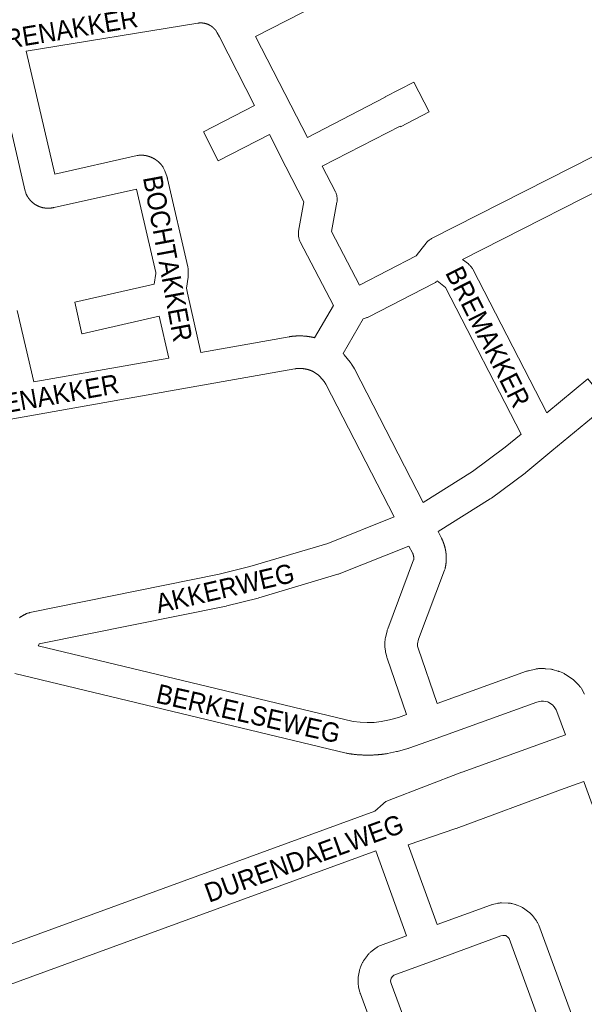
# Model space of a CAD drawing. Header units: metres. Extents: x 123819 to 142731, y 393440 to 405763.
# Tile 314 of 346: x 138245 to 138471, y 400057 to 400451. Entities that reach past the tile are written whole.
import ezdxf
from ezdxf.enums import TextEntityAlignment as Align

# ---------------------------------------------------------------- set-up
doc = ezdxf.new("R2010")
doc.units = ezdxf.units.M
doc.header["$MEASUREMENT"] = 0
for name, color, linetype, lineweight in [('gs-anno-wegen algemeen tekst', 7, 'Continuous', 0), ('gs-knt-aanvullende hoofdweg', 7, 'Continuous', 0), ('gs-knt-wegen algemeen', 7, 'Continuous', 0)]:
    doc.layers.add(name, color=color, linetype=linetype, lineweight=lineweight)
doc.styles.add('Style-Arial', font='arial.ttf')

msp = doc.modelspace()

# ---------------------------------------------------------------- linework, layer by layer
at = {"layer": 'gs-knt-aanvullende hoofdweg', "color": 7, "linetype": 'Continuous', "flags": 128}
for points in [[(138231.31, 400077.69), (138387.09, 400134.51), (138390.4, 400137.49), (138390.66, 400137.72), (138390.93, 400137.93), (138391.22, 400138.13), (138391.51, 400138.32), (138391.81, 400138.49), (138392.12, 400138.65), (138392.43, 400138.8), (138392.75, 400138.93), (138421.95, 400150.04), (138422.06, 400150.08), (138461.54, 400164.39), (138463.36, 400165.06)], [(138470.68, 400146.38), (138468.43, 400145.56), (138461.44, 400142.98), (138419.61, 400127.58), (138419.45, 400127.52), (138400.47, 400121)], [(138387.47, 400118.66), (138236.53, 400063.6)]]:
    msp.add_lwpolyline(points, dxfattribs=at)
at = {"layer": 'gs-knt-wegen algemeen', "color": 7, "linetype": 'Continuous', "flags": 128}
for points in [[(138370.33, 400460.48), (138339.36, 400444.51), (138353.5, 400416.95), (138360.09, 400404.1), (138391.24, 400420.13), (138391.16, 400420.28, -0.36904), (138391.16, 400420.3), (138402.72, 400426.24, -0.369045), (138402.73, 400426.24), (138408.86, 400414.33, -0.369047), (138408.86, 400414.32), (138397.3, 400408.37, -0.369129), (138397.29, 400408.37), (138397.2, 400408.55), (138366.04, 400392.52), (138371.28, 400382.31), (138371.41, 400382.03), (138371.53, 400381.75), (138371.64, 400381.47), (138371.73, 400381.18), (138371.81, 400380.89), (138371.87, 400380.59), (138371.92, 400380.29), (138371.96, 400379.99), (138371.99, 400379.69), (138372, 400379.39), (138371.99, 400379.09), (138371.97, 400378.78), (138371.94, 400378.48), (138371.89, 400378.18), (138369.78, 400366.4), (138380.9, 400345.01)], [(138304.61, 400315.8), (138300.79, 400332.54), (138269.86, 400325.44, -0.3689), (138269.85, 400325.45), (138266.94, 400338.12, -0.3689), (138266.94, 400338.13), (138298.7, 400345.42), (138299.37, 400349.63), (138299.36, 400349.97), (138291.68, 400383.42), (138258.66, 400376.05), (138258.56, 400376.02), (138258.46, 400376), (138258.35, 400375.97), (138258.25, 400375.95), (138258.15, 400375.93), (138258.05, 400375.91), (138257.94, 400375.89), (138257.84, 400375.87), (138257.74, 400375.86), (138257.63, 400375.84), (138257.53, 400375.82), (138257.43, 400375.81), (138257.32, 400375.8), (138257.22, 400375.79), (138257.11, 400375.78), (138257.01, 400375.77), (138256.9, 400375.76), (138256.8, 400375.76), (138256.69, 400375.75), (138256.59, 400375.75), (138256.49, 400375.74), (138256.38, 400375.74), (138256.28, 400375.74), (138256.17, 400375.74), (138256.07, 400375.74), (138255.96, 400375.75), (138255.86, 400375.75), (138255.75, 400375.75), (138255.65, 400375.76), (138255.54, 400375.77), (138255.44, 400375.78), (138255.34, 400375.79), (138255.23, 400375.8), (138255.13, 400375.81), (138255.02, 400375.82), (138254.92, 400375.84), (138254.82, 400375.85), (138254.71, 400375.87), (138254.61, 400375.89), (138254.51, 400375.9), (138254.4, 400375.92), (138254.3, 400375.95), (138254.2, 400375.97), (138254.1, 400375.99), (138253.99, 400376.02), (138253.89, 400376.04), (138253.79, 400376.07), (138253.69, 400376.09), (138253.59, 400376.12), (138253.49, 400376.15), (138253.39, 400376.18), (138253.29, 400376.22), (138253.19, 400376.25), (138253.09, 400376.28), (138252.99, 400376.32), (138252.89, 400376.36), (138252.8, 400376.39), (138252.7, 400376.43), (138252.6, 400376.47), (138252.51, 400376.51), (138252.41, 400376.55), (138252.31, 400376.6), (138252.22, 400376.64), (138252.12, 400376.69), (138252.03, 400376.73), (138251.94, 400376.78), (138251.84, 400376.83), (138251.75, 400376.88), (138251.66, 400376.93), (138251.57, 400376.98), (138251.48, 400377.03), (138251.39, 400377.08), (138251.3, 400377.14), (138251.21, 400377.19), (138251.12, 400377.25), (138251.03, 400377.3), (138250.94, 400377.36), (138250.86, 400377.42), (138250.77, 400377.48), (138250.69, 400377.54), (138250.6, 400377.6), (138250.52, 400377.67), (138250.43, 400377.73), (138250.35, 400377.79), (138250.27, 400377.86), (138250.19, 400377.92), (138250.11, 400377.99), (138250.03, 400378.06), (138249.95, 400378.13), (138249.87, 400378.2), (138249.79, 400378.27), (138249.72, 400378.34), (138249.64, 400378.41), (138249.57, 400378.49), (138249.49, 400378.56), (138249.42, 400378.63), (138249.35, 400378.71), (138249.27, 400378.79), (138249.2, 400378.86), (138249.13, 400378.94), (138249.06, 400379.02), (138249, 400379.1), (138248.93, 400379.18), (138248.86, 400379.26), (138248.8, 400379.34), (138248.73, 400379.42), (138248.67, 400379.51), (138248.6, 400379.59), (138248.54, 400379.67), (138248.48, 400379.76), (138248.42, 400379.85), (138248.36, 400379.93), (138248.3, 400380.02), (138248.25, 400380.11), (138248.19, 400380.2), (138248.13, 400380.28), (138248.08, 400380.37), (138248.03, 400380.46), (138247.97, 400380.55), (138247.92, 400380.64), (138247.87, 400380.74), (138247.82, 400380.83), (138247.77, 400380.92), (138247.73, 400381.02), (138247.68, 400381.11), (138247.63, 400381.2), (138247.59, 400381.3), (138247.55, 400381.39), (138247.43, 400381.68), (138247.32, 400381.97), (138247.23, 400382.27), (138247.15, 400382.57), (138234.6, 400436.48)], [(138324.42, 400394.69, -0.369016), (138324.41, 400394.69), (138318.46, 400406.26, -0.369014), (138318.47, 400406.27), (138338.95, 400416.79)], [(138455.91, 400293.84), (138472.35, 400307.43, -0.362111), (138472.37, 400307.43), (138480.65, 400297.4, -0.362111), (138480.65, 400297.39), (138457.97, 400278.66), (138457.97, 400278.65), (138447.45, 400269.99), (138447.2, 400269.8), (138433.74, 400259.75), (138433.52, 400259.59), (138433.28, 400259.44), (138433.28, 400259.44), (138433.28, 400259.43), (138412.35, 400246.44)]]:
    msp.add_lwpolyline(points, format="xyb", dxfattribs=at)
for points in [[(138338.95, 400416.79), (138324.83, 400444.3), (138324, 400445.86), (138323.23, 400447.09), (138323.19, 400447.14), (138323.15, 400447.19), (138323.11, 400447.24), (138323.07, 400447.28), (138323.03, 400447.33), (138322.99, 400447.38), (138322.95, 400447.42), (138322.91, 400447.47), (138322.87, 400447.51), (138322.82, 400447.56), (138322.78, 400447.6), (138322.74, 400447.65), (138322.69, 400447.69), (138322.65, 400447.74), (138322.61, 400447.78), (138322.56, 400447.82), (138322.52, 400447.86), (138322.47, 400447.91), (138322.43, 400447.95), (138322.38, 400447.99), (138322.33, 400448.03), (138322.29, 400448.07), (138322.24, 400448.11), (138322.19, 400448.15), (138322.14, 400448.19), (138322.1, 400448.23), (138322.05, 400448.27), (138322, 400448.31), (138321.95, 400448.34), (138321.9, 400448.38), (138321.85, 400448.42), (138321.8, 400448.46), (138321.75, 400448.49), (138321.7, 400448.53), (138321.65, 400448.56), (138321.6, 400448.6), (138321.55, 400448.63), (138321.5, 400448.67), (138321.45, 400448.7), (138321.39, 400448.73), (138321.34, 400448.77), (138321.29, 400448.8), (138321.24, 400448.83), (138321.18, 400448.86), (138321.13, 400448.89), (138321.08, 400448.92), (138321.02, 400448.96), (138320.97, 400448.98), (138320.91, 400449.01), (138320.86, 400449.04), (138320.8, 400449.07), (138320.75, 400449.1), (138320.69, 400449.13), (138320.64, 400449.15), (138320.58, 400449.18), (138320.53, 400449.21), (138320.47, 400449.23), (138320.41, 400449.26), (138320.36, 400449.28), (138320.3, 400449.31), (138320.24, 400449.33), (138320.19, 400449.35), (138320.13, 400449.38), (138320.07, 400449.4), (138320.01, 400449.42), (138319.95, 400449.44), (138319.9, 400449.46), (138319.84, 400449.48), (138319.78, 400449.5), (138319.72, 400449.52), (138319.66, 400449.54), (138319.6, 400449.56), (138319.54, 400449.58), (138319.48, 400449.6), (138319.42, 400449.61), (138319.37, 400449.63), (138319.31, 400449.65), (138319.25, 400449.66), (138319.19, 400449.68), (138319.13, 400449.69), (138319.07, 400449.71), (138319.01, 400449.72), (138318.95, 400449.73), (138318.88, 400449.74), (138318.82, 400449.76), (138318.76, 400449.77), (138318.7, 400449.78), (138318.64, 400449.79), (138318.58, 400449.8), (138318.52, 400449.81), (138318.46, 400449.82), (138318.4, 400449.83), (138318.34, 400449.84), (138318.27, 400449.84), (138318.21, 400449.85), (138318.15, 400449.86), (138318.09, 400449.86), (138318.03, 400449.87), (138317.97, 400449.87), (138317.91, 400449.88), (138317.84, 400449.88), (138317.78, 400449.89), (138317.72, 400449.89), (138317.66, 400449.89), (138317.6, 400449.89), (138317.53, 400449.89), (138317.47, 400449.9), (138317.41, 400449.9), (138317.35, 400449.9), (138317.29, 400449.9), (138317.23, 400449.89), (138317.16, 400449.89), (138317.1, 400449.89), (138317.04, 400449.89), (138316.98, 400449.88), (138316.92, 400449.88), (138316.86, 400449.88), (138316.79, 400449.87), (138316.73, 400449.87), (138316.67, 400449.86), (138316.61, 400449.86), (138316.55, 400449.85), (138316.49, 400449.84), (138316.42, 400449.83), (138316.36, 400449.83), (138316.3, 400449.82), (138316.24, 400449.81), (138316.18, 400449.8), (138247.47, 400438.6)], [(138247.47, 400438.6), (138258.92, 400389.44), (138292, 400396.83), (138292.28, 400396.88), (138292.56, 400396.93), (138292.84, 400396.96), (138293.13, 400396.98), (138293.42, 400396.98), (138293.5, 400396.98), (138293.58, 400396.98), (138293.67, 400396.98), (138293.75, 400396.98), (138293.83, 400396.97), (138293.92, 400396.97), (138294, 400396.97), (138294.08, 400396.96), (138294.17, 400396.96), (138294.25, 400396.95), (138294.33, 400396.94), (138294.41, 400396.94), (138294.5, 400396.93), (138294.58, 400396.92), (138294.66, 400396.91), (138294.75, 400396.9), (138294.83, 400396.89), (138294.91, 400396.88), (138294.99, 400396.86), (138295.08, 400396.85), (138295.16, 400396.84), (138295.24, 400396.82), (138295.32, 400396.81), (138295.4, 400396.8), (138295.49, 400396.78), (138295.57, 400396.76), (138295.65, 400396.75), (138295.73, 400396.73), (138295.81, 400396.71), (138295.89, 400396.69), (138295.97, 400396.67), (138296.05, 400396.65), (138296.14, 400396.63), (138296.22, 400396.61), (138296.3, 400396.58), (138296.38, 400396.56), (138296.46, 400396.54), (138296.54, 400396.51), (138296.62, 400396.49), (138296.69, 400396.46), (138296.77, 400396.44), (138296.85, 400396.41), (138296.93, 400396.38), (138297.01, 400396.36), (138297.09, 400396.33), (138297.17, 400396.3), (138297.24, 400396.27), (138297.32, 400396.24), (138297.4, 400396.21), (138297.48, 400396.18), (138297.55, 400396.14), (138297.63, 400396.11), (138297.71, 400396.08), (138297.78, 400396.04), (138297.86, 400396.01), (138297.93, 400395.97), (138298.01, 400395.94), (138298.08, 400395.9), (138298.16, 400395.86), (138298.23, 400395.83), (138298.31, 400395.79), (138298.38, 400395.75), (138298.45, 400395.71), (138298.53, 400395.67), (138298.6, 400395.63), (138298.67, 400395.59), (138298.75, 400395.55), (138298.82, 400395.51), (138298.89, 400395.46), (138298.96, 400395.42), (138299.03, 400395.38), (138299.1, 400395.33), (138299.17, 400395.29), (138299.24, 400395.24), (138299.31, 400395.2), (138299.38, 400395.15), (138299.45, 400395.1), (138299.52, 400395.05), (138299.59, 400395.01), (138299.65, 400394.96), (138299.72, 400394.91), (138299.79, 400394.86), (138299.85, 400394.81), (138299.92, 400394.76), (138299.98, 400394.71), (138300.05, 400394.65), (138300.12, 400394.6), (138300.18, 400394.55), (138300.24, 400394.5), (138300.31, 400394.44), (138300.37, 400394.39), (138300.43, 400394.33), (138300.5, 400394.28), (138300.56, 400394.22), (138300.62, 400394.16), (138300.68, 400394.11), (138300.74, 400394.05), (138300.8, 400393.99), (138300.86, 400393.93), (138300.92, 400393.88), (138300.98, 400393.82), (138301.04, 400393.76), (138301.09, 400393.7), (138301.15, 400393.64), (138301.21, 400393.58), (138301.26, 400393.51), (138301.32, 400393.45), (138301.37, 400393.39), (138301.43, 400393.33), (138301.48, 400393.26), (138301.54, 400393.2), (138301.59, 400393.14), (138301.64, 400393.07), (138301.7, 400393.01), (138301.75, 400392.94), (138301.8, 400392.88), (138301.85, 400392.81), (138301.9, 400392.74), (138301.95, 400392.68), (138302, 400392.61), (138302.05, 400392.54), (138302.1, 400392.47), (138302.14, 400392.41), (138302.19, 400392.34), (138302.24, 400392.27), (138302.28, 400392.2), (138302.33, 400392.13), (138302.37, 400392.06), (138302.53, 400391.8), (138302.67, 400391.54), (138302.8, 400391.27), (138302.92, 400390.99), (138303.03, 400390.71), (138303.91, 400388.18), (138303.98, 400387.96), (138304.04, 400387.73), (138304.1, 400387.5), (138312.19, 400352.25), (138312.24, 400352), (138312.29, 400351.75), (138312.32, 400351.49), (138312.34, 400351.23), (138312.35, 400350.97), (138312.4, 400349.38), (138312.4, 400349.08), (138312.39, 400348.78), (138312.36, 400348.48), (138312.32, 400348.19), (138311.63, 400343.79), (138312.05, 400341.74), (138317.45, 400318.07)], [(138613.52, 400382.68), (138606.04, 400426.2), (138536.57, 400407.41), (138516.28, 400401.44), (138511.33, 400399.8), (138507.5, 400398.36), (138503.95, 400396.74), (138494.06, 400391.79), (138422.16, 400355.27)], [(138344.89, 400405.21), (138324.42, 400394.69)], [(138362.98, 400323.94), (138370.49, 400336.81), (138357.2, 400362.36), (138357.06, 400362.63), (138356.94, 400362.92), (138356.83, 400363.2), (138356.74, 400363.49), (138356.66, 400363.79), (138356.59, 400364.08), (138356.54, 400364.39), (138356.5, 400364.69), (138356.48, 400364.99), (138356.47, 400365.3), (138356.47, 400365.6), (138356.49, 400365.91), (138356.52, 400366.21), (138356.57, 400366.52), (138358.69, 400378.32), (138351.49, 400392.36), (138344.89, 400405.21)], [(138380.9, 400345.01), (138403.56, 400356.69), (138405.96, 400359.74), (138407.58, 400361.79), (138407.78, 400362.03), (138407.99, 400362.27), (138408.21, 400362.49), (138408.44, 400362.7), (138408.69, 400362.9), (138408.94, 400363.08), (138409.2, 400363.26), (138409.47, 400363.42), (138409.74, 400363.57), (138484.15, 400401.36)], [(138422.16, 400355.27), (138424.49, 400353.44), (138424.73, 400353.24), (138424.96, 400353.03), (138425.18, 400352.81), (138425.39, 400352.58), (138425.58, 400352.35), (138425.77, 400352.1), (138425.94, 400351.84), (138426.1, 400351.58), (138426.25, 400351.31), (138455.91, 400293.84)], [(138412.08, 400346.64), (138412.06, 400346.63), (138411.82, 400346.43), (138411.58, 400346.25), (138411.32, 400346.08), (138411.06, 400345.91), (138410.78, 400345.77), (138384.64, 400332.29), (138384.4, 400332.17), (138384.15, 400332.06), (138383.89, 400331.96), (138383.63, 400331.87), (138382.46, 400331.5)], [(138445.63, 400285.36), (138415.33, 400344.08), (138412.08, 400346.64)], [(138243.96, 400334.76), (138250.54, 400306.23)], [(138382.46, 400331.5), (138374.35, 400317.61)], [(138317.45, 400318.07), (138352.83, 400324.33), (138352.94, 400324.35), (138353.1, 400324.37), (138353.25, 400324.4), (138353.41, 400324.42), (138353.56, 400324.44), (138353.72, 400324.46), (138353.88, 400324.48), (138354.04, 400324.5), (138354.19, 400324.52), (138354.35, 400324.53), (138354.51, 400324.55), (138354.66, 400324.56), (138354.82, 400324.58), (138354.98, 400324.59), (138355.14, 400324.6), (138355.3, 400324.61), (138355.45, 400324.62), (138355.61, 400324.63), (138355.77, 400324.64), (138355.93, 400324.65), (138356.08, 400324.65), (138356.24, 400324.66), (138356.4, 400324.66), (138356.56, 400324.66), (138356.72, 400324.67), (138356.88, 400324.67), (138357.03, 400324.67), (138357.19, 400324.67), (138357.35, 400324.66), (138357.51, 400324.66), (138357.67, 400324.66), (138357.82, 400324.65), (138357.98, 400324.65), (138358.14, 400324.64), (138358.3, 400324.63), (138358.46, 400324.62), (138358.61, 400324.61), (138358.77, 400324.6), (138358.93, 400324.59), (138359.09, 400324.58), (138359.24, 400324.56), (138359.4, 400324.55), (138359.56, 400324.53), (138359.72, 400324.51), (138359.87, 400324.5), (138360.03, 400324.48), (138360.19, 400324.46), (138360.34, 400324.44), (138360.5, 400324.42), (138360.66, 400324.39), (138360.81, 400324.37), (138360.97, 400324.35), (138361.12, 400324.32), (138361.28, 400324.29), (138361.44, 400324.27), (138361.59, 400324.24), (138361.75, 400324.21), (138361.9, 400324.18), (138362.06, 400324.15), (138362.21, 400324.11), (138362.37, 400324.08), (138362.52, 400324.05), (138362.67, 400324.01), (138362.83, 400323.98), (138362.98, 400323.94)], [(138374.35, 400317.61), (138374.44, 400317.52), (138374.62, 400317.33), (138374.78, 400317.13), (138377.18, 400314.2), (138377.34, 400314), (138377.49, 400313.79), (138377.64, 400313.58), (138377.77, 400313.36), (138378.73, 400311.72), (138378.81, 400311.57), (138378.89, 400311.42), (138406.37, 400258.05)], [(138250.54, 400306.23), (138304.61, 400315.8)], [(138394.74, 400252.2), (138367.39, 400305.31), (138366.78, 400306.35), (138365.04, 400308.48), (138364.34, 400309.1), (138362.52, 400310.32), (138362.41, 400310.38), (138362.3, 400310.43), (138362.19, 400310.48), (138362.08, 400310.53), (138361.97, 400310.58), (138361.86, 400310.63), (138361.75, 400310.68), (138361.64, 400310.72), (138361.53, 400310.77), (138361.42, 400310.81), (138361.31, 400310.85), (138361.19, 400310.89), (138361.08, 400310.94), (138360.97, 400310.98), (138360.85, 400311.01), (138360.74, 400311.05), (138360.62, 400311.09), (138360.51, 400311.12), (138360.39, 400311.16), (138360.28, 400311.19), (138360.16, 400311.22), (138360.05, 400311.25), (138359.93, 400311.28), (138359.81, 400311.31), (138359.7, 400311.34), (138359.58, 400311.36), (138359.46, 400311.39), (138359.34, 400311.41), (138359.22, 400311.43), (138359.11, 400311.46), (138358.99, 400311.48), (138358.87, 400311.5), (138358.75, 400311.51), (138358.63, 400311.53), (138358.51, 400311.55), (138358.39, 400311.56), (138358.27, 400311.57), (138358.15, 400311.59), (138358.03, 400311.6), (138357.91, 400311.61), (138357.79, 400311.62), (138357.67, 400311.62), (138357.55, 400311.63), (138357.43, 400311.64), (138357.31, 400311.64), (138357.19, 400311.64), (138357.07, 400311.65), (138356.95, 400311.65), (138356.83, 400311.65), (138356.71, 400311.64), (138356.59, 400311.64), (138356.47, 400311.64), (138356.35, 400311.63), (138356.23, 400311.63), (138356.11, 400311.62), (138355.99, 400311.61), (138355.87, 400311.6), (138355.75, 400311.59), (138355.63, 400311.58), (138355.51, 400311.56), (138355.39, 400311.55), (138355.27, 400311.53), (138355.16, 400311.52), (138355.04, 400311.5), (138313.61, 400304.17), (138246.72, 400292.33), (138206.91, 400285.28)], [(138406.37, 400258.05), (138426.18, 400270.35), (138439.29, 400280.14), (138445.63, 400285.36)], [(138244.84, 400211.87), (138244.95, 400211.95), (138245.06, 400212.03), (138245.17, 400212.11), (138245.29, 400212.19), (138245.4, 400212.27), (138245.51, 400212.35), (138245.63, 400212.42), (138245.74, 400212.5), (138245.86, 400212.57), (138245.97, 400212.64), (138246.09, 400212.71), (138246.21, 400212.78), (138246.33, 400212.85), (138246.45, 400212.92), (138246.57, 400212.99), (138246.69, 400213.05), (138246.81, 400213.11), (138246.93, 400213.18), (138247.06, 400213.24), (138247.18, 400213.3), (138247.3, 400213.36), (138247.43, 400213.41), (138247.55, 400213.47), (138247.68, 400213.53), (138247.8, 400213.58), (138248.04, 400213.67), (138248.29, 400213.76), (138248.53, 400213.83), (138248.78, 400213.9), (138249.03, 400213.96), (138324.81, 400229.29), (138337.04, 400232.33), (138368.22, 400241.66), (138394.74, 400252.2)], [(138412.35, 400246.44), (138413.74, 400243.74), (138413.77, 400243.68), (138413.82, 400243.59), (138413.86, 400243.51), (138413.9, 400243.42), (138413.94, 400243.34), (138413.98, 400243.25), (138414.02, 400243.16), (138414.06, 400243.08), (138414.1, 400242.99), (138414.14, 400242.9), (138414.18, 400242.82), (138414.22, 400242.73), (138414.25, 400242.64), (138414.29, 400242.55), (138414.33, 400242.46), (138414.36, 400242.38), (138414.4, 400242.29), (138414.43, 400242.2), (138414.47, 400242.11), (138414.5, 400242.02), (138414.54, 400241.93), (138414.57, 400241.84), (138414.6, 400241.75), (138414.63, 400241.66), (138414.67, 400241.57), (138414.7, 400241.48), (138414.73, 400241.39), (138414.76, 400241.3), (138414.79, 400241.21), (138414.82, 400241.12), (138414.85, 400241.03), (138414.88, 400240.94), (138414.9, 400240.85), (138414.93, 400240.76), (138414.96, 400240.67), (138414.98, 400240.58), (138415.01, 400240.48), (138415.03, 400240.39), (138415.06, 400240.3), (138415.08, 400240.21), (138415.11, 400240.12), (138415.13, 400240.02), (138415.15, 400239.93), (138415.18, 400239.84), (138415.2, 400239.75), (138415.22, 400239.65), (138415.24, 400239.56), (138415.26, 400239.47), (138415.28, 400239.37), (138415.3, 400239.28), (138415.32, 400239.19), (138415.34, 400239.09), (138415.36, 400239), (138415.37, 400238.91), (138415.39, 400238.81), (138415.41, 400238.72), (138415.42, 400238.63), (138415.44, 400238.53), (138415.45, 400238.44), (138415.47, 400238.34), (138415.48, 400238.25), (138415.5, 400238.15), (138415.51, 400238.06), (138415.52, 400237.97), (138415.53, 400237.87), (138415.54, 400237.78), (138415.56, 400237.68), (138415.57, 400237.59), (138415.58, 400237.49), (138415.59, 400237.4), (138415.59, 400237.3), (138415.6, 400237.21), (138415.61, 400237.11), (138415.62, 400237.02), (138415.63, 400236.92), (138415.63, 400236.83), (138415.64, 400236.73), (138415.64, 400236.64), (138415.65, 400236.54), (138415.65, 400236.45), (138415.66, 400236.35), (138415.66, 400236.26), (138415.66, 400236.16), (138415.66, 400236.07), (138415.67, 400235.97), (138415.67, 400235.88), (138415.67, 400235.78), (138415.67, 400235.69), (138415.67, 400235.59), (138415.67, 400235.5), (138415.67, 400235.4), (138415.66, 400235.3), (138415.66, 400235.21), (138415.66, 400235.11), (138415.66, 400235.02), (138415.65, 400234.92), (138415.65, 400234.83), (138415.64, 400234.73), (138415.64, 400234.64), (138415.63, 400234.54), (138415.63, 400234.45), (138415.62, 400234.35), (138415.61, 400234.26), (138415.6, 400234.16), (138415.6, 400234.07), (138415.59, 400233.97), (138415.58, 400233.88), (138415.57, 400233.78), (138415.56, 400233.69), (138415.55, 400233.6), (138415.53, 400233.5), (138415.52, 400233.41), (138415.51, 400233.31), (138415.5, 400233.22), (138415.48, 400233.12), (138415.47, 400233.03), (138415.46, 400232.94), (138415.44, 400232.84), (138415.43, 400232.75), (138415.41, 400232.65), (138415.39, 400232.56), (138415.38, 400232.47), (138415.36, 400232.37), (138415.34, 400232.28), (138415.32, 400232.18), (138415.3, 400232.09), (138415.28, 400232), (138415.26, 400231.9), (138415.24, 400231.81), (138415.17, 400231.51), (138415.08, 400231.22), (138414.98, 400230.93), (138404.56, 400203.29), (138404.13, 400201.47), (138404.12, 400201.09), (138404.19, 400200.5), (138404.39, 400199.68), (138411.96, 400177.53)], [(138400.73, 400240.57), (138372.76, 400229.45), (138372.49, 400229.35), (138372.22, 400229.26), (138340.63, 400219.81), (138340.34, 400219.73), (138327.81, 400216.62), (138327.53, 400216.55), (138252.66, 400201.41), (138252.39, 400200.74), (138252.39, 400200.73), (138252.37, 400200.66)], [(138399.7, 400173.14), (138391.99, 400195.72), (138391.91, 400195.97), (138391.83, 400196.23), (138391.45, 400197.76), (138391.38, 400198.05), (138391.33, 400198.35), (138391.29, 400198.65), (138391.13, 400200.12), (138391.1, 400200.42), (138391.09, 400200.71), (138391.09, 400201), (138391.13, 400202.48), (138391.15, 400202.75), (138391.17, 400203.01), (138391.2, 400203.27), (138391.25, 400203.53), (138391.3, 400203.79), (138391.97, 400206.67), (138392.04, 400206.94), (138392.13, 400207.22), (138392.22, 400207.49), (138402.6, 400235), (138402.61, 400235.04), (138402.61, 400235.08), (138402.62, 400235.13), (138402.62, 400235.17), (138402.63, 400235.22), (138402.63, 400235.27), (138402.63, 400235.31), (138402.64, 400235.36), (138402.64, 400235.4), (138402.64, 400235.45), (138402.64, 400235.49), (138402.65, 400235.54), (138402.65, 400235.58), (138402.65, 400235.63), (138402.65, 400235.67), (138402.65, 400235.72), (138402.65, 400235.76), (138402.65, 400235.81), (138402.65, 400235.85), (138402.64, 400235.9), (138402.64, 400235.94), (138402.64, 400235.99), (138402.64, 400236.03), (138402.63, 400236.08), (138402.63, 400236.13), (138402.62, 400236.17), (138402.62, 400236.22), (138402.61, 400236.26), (138402.61, 400236.31), (138402.6, 400236.35), (138402.6, 400236.39), (138402.59, 400236.44), (138402.58, 400236.48), (138402.57, 400236.53), (138402.56, 400236.57), (138402.56, 400236.62), (138402.55, 400236.66), (138402.54, 400236.71), (138402.53, 400236.75), (138402.52, 400236.79), (138402.51, 400236.84), (138402.5, 400236.88), (138402.48, 400236.93), (138402.47, 400236.97), (138402.46, 400237.01), (138402.45, 400237.06), (138402.43, 400237.1), (138402.42, 400237.14), (138402.41, 400237.19), (138402.39, 400237.23), (138402.38, 400237.27), (138402.36, 400237.32), (138402.35, 400237.36), (138402.33, 400237.4), (138402.31, 400237.44), (138402.3, 400237.49), (138402.28, 400237.53), (138402.26, 400237.57), (138402.24, 400237.61), (138402.23, 400237.65), (138402.21, 400237.69), (138402.19, 400237.73), (138402.17, 400237.78), (138402.15, 400237.82), (138400.73, 400240.57)], [(138252.37, 400200.66), (138378.45, 400170.4), (138381.23, 400170.06), (138381.23, 400170.06), (138381.23, 400170.06)], [(138411.96, 400177.53), (138447.78, 400190.47), (138448.02, 400190.55), (138448.26, 400190.62), (138448.51, 400190.68), (138451.37, 400191.36), (138451.67, 400191.42), (138451.98, 400191.47), (138452.28, 400191.5), (138452.59, 400191.52), (138452.89, 400191.53), (138454.94, 400191.52), (138455.25, 400191.51), (138455.56, 400191.48), (138457.45, 400191.29), (138457.74, 400191.25), (138458.03, 400191.2), (138458.32, 400191.14), (138458.6, 400191.07), (138460.28, 400190.58), (138460.53, 400190.5), (138460.77, 400190.42), (138461, 400190.33), (138462.3, 400189.78), (138462.58, 400189.65), (138462.85, 400189.52), (138463.12, 400189.36), (138463.38, 400189.2), (138466, 400187.46), (138466.23, 400187.29), (138466.46, 400187.12), (138466.68, 400186.94), (138466.89, 400186.75), (138467.09, 400186.55), (138468.83, 400184.73), (138469.04, 400184.51), (138469.23, 400184.27), (138469.42, 400184.03), (138469.59, 400183.78), (138469.75, 400183.52), (138471.03, 400181.34)], [(138463.36, 400165.06), (138459.93, 400174.39), (138459.64, 400175.02), (138458.91, 400176.26), (138458.2, 400177.01), (138456.68, 400178.02), (138456.3, 400178.18), (138455.55, 400178.4), (138454.56, 400178.5), (138453.6, 400178.5), (138451.85, 400178.09), (138410.16, 400163.03), (138410.12, 400163.02), (138400.68, 400159.68), (138400.45, 400159.6), (138400.22, 400159.53), (138396.12, 400158.42), (138395.95, 400158.38), (138395.78, 400158.34), (138392.13, 400157.56), (138391.95, 400157.52), (138391.76, 400157.49), (138391.52, 400157.46), (138391.27, 400157.42), (138391.03, 400157.39), (138390.79, 400157.35), (138390.54, 400157.32), (138390.3, 400157.29), (138390.06, 400157.26), (138389.81, 400157.23), (138389.57, 400157.21), (138389.32, 400157.18), (138389.08, 400157.15), (138388.83, 400157.13), (138388.59, 400157.11), (138388.34, 400157.09), (138388.1, 400157.07), (138387.85, 400157.05), (138387.61, 400157.03), (138387.36, 400157.02), (138387.12, 400157), (138386.87, 400156.99), (138386.62, 400156.98), (138386.38, 400156.96), (138386.13, 400156.95), (138385.89, 400156.95), (138385.64, 400156.94), (138385.4, 400156.93), (138385.15, 400156.93), (138384.9, 400156.92), (138384.66, 400156.92), (138384.41, 400156.92), (138384.17, 400156.92), (138383.92, 400156.92), (138383.67, 400156.92), (138383.43, 400156.93), (138383.18, 400156.93), (138382.94, 400156.94), (138382.69, 400156.94), (138382.45, 400156.95), (138382.2, 400156.96), (138381.95, 400156.97), (138381.71, 400156.98), (138381.46, 400157), (138381.22, 400157.01), (138380.97, 400157.03), (138380.73, 400157.04), (138380.48, 400157.06), (138380.24, 400157.08), (138379.99, 400157.1), (138379.75, 400157.12), (138379.5, 400157.15), (138379.26, 400157.17), (138379.01, 400157.2), (138378.77, 400157.22), (138378.52, 400157.25), (138378.28, 400157.28), (138378.04, 400157.31), (138377.79, 400157.34), (138377.55, 400157.37), (138377.3, 400157.41), (138377.06, 400157.44), (138376.82, 400157.48), (138376.57, 400157.52), (138376.33, 400157.56), (138376.09, 400157.6), (138375.87, 400157.64), (138375.64, 400157.69), (138243, 400189.52)], [(138381.23, 400170.06), (138384.03, 400169.94), (138386.82, 400170.03), (138389.61, 400170.33), (138392.89, 400171.03), (138396.57, 400172.03), (138399.7, 400173.14)], [(138474.04, 400137.18), (138470.81, 400146.03), (138470.68, 400146.38)], [(138400.47, 400121), (138412, 400089.11), (138433.34, 400096.91), (138433.58, 400096.99), (138433.82, 400097.07), (138434.06, 400097.13), (138436.06, 400097.61), (138436.34, 400097.67), (138436.62, 400097.72), (138436.91, 400097.75), (138437.19, 400097.78), (138437.48, 400097.79), (138437.76, 400097.79), (138440.44, 400097.71), (138440.73, 400097.7), (138441.02, 400097.67), (138441.31, 400097.63), (138441.59, 400097.57), (138441.87, 400097.51), (138443.17, 400097.17), (138443.41, 400097.11), (138443.64, 400097.03), (138443.87, 400096.95), (138444.1, 400096.86), (138445.33, 400096.34), (138445.6, 400096.22), (138445.86, 400096.09), (138446.11, 400095.94), (138446.35, 400095.79), (138446.59, 400095.63), (138448.76, 400094.06), (138448.98, 400093.9), (138449.2, 400093.72), (138449.41, 400093.53), (138449.6, 400093.34), (138449.79, 400093.14), (138449.98, 400092.93), (138450.15, 400092.71), (138451.76, 400090.58), (138451.92, 400090.36), (138452.07, 400090.13), (138452.22, 400089.89), (138452.35, 400089.65), (138452.47, 400089.4), (138452.58, 400089.15), (138452.68, 400088.89), (138467.62, 400048.21)], [(138391.08, 400034.79), (138381.3, 400061.34), (138381.22, 400061.58), (138381.15, 400061.82), (138381.08, 400062.06), (138380.59, 400064.08), (138380.53, 400064.39), (138380.48, 400064.69), (138380.44, 400065), (138380.42, 400065.31), (138380.36, 400066.65), (138380.35, 400066.94), (138380.36, 400067.23), (138380.37, 400067.52), (138380.41, 400067.81), (138380.45, 400068.1), (138380.92, 400070.73), (138380.98, 400071.01), (138381.05, 400071.3), (138381.13, 400071.58), (138381.23, 400071.85), (138381.34, 400072.12), (138381.86, 400073.36), (138381.98, 400073.62), (138382.11, 400073.88), (138382.25, 400074.13), (138382.4, 400074.38), (138382.57, 400074.62), (138384.13, 400076.79), (138384.3, 400077.01), (138384.47, 400077.23), (138384.66, 400077.43), (138384.85, 400077.63), (138385.06, 400077.82), (138385.27, 400078), (138385.48, 400078.18), (138387.61, 400079.79), (138387.87, 400079.98), (138388.14, 400080.15), (138388.41, 400080.31), (138388.69, 400080.45), (138388.98, 400080.59), (138389.28, 400080.7), (138399.78, 400084.61), (138387.47, 400118.66)], [(138455.42, 400043.64), (138440.79, 400083.49), (138440.36, 400084.07), (138439.57, 400084.64), (138439.46, 400084.69), (138439.34, 400084.72), (138439.34, 400084.72), (138438.26, 400084.75), (138437.46, 400084.55), (138410.35, 400074.65), (138394.71, 400068.84), (138394.13, 400068.39), (138393.6, 400067.66), (138393.4, 400066.53), (138393.65, 400065.49), (138403.2, 400039.57)]]:
    msp.add_lwpolyline(points, dxfattribs=at)

# ---------------------------------------------------------------- texts
at = {"layer": 'gs-anno-wegen algemeen tekst', "color": 7, "style": 'Style-Arial', "width": 0.909091}
for s, rotation, p in [('TORENAKKER', 9.5735, (138258.83, 400446.54)), ('BOCHTAKKER', 280.5509, (138304.18, 400355.61)), ('BREMAKKER', 296.7803, (138432.36, 400324.27)), ('MOLENAKKER', 10.1075, (138251.06, 400299.72)), ('AKKERWEG', 12.97, (138327.08, 400223.72)), ('BERKELSEWEG', 347.3966, (138336.48, 400173.55)), ('DURENDAELWEG', 19.8881, (138358.72, 400115.65))]:
    msp.add_text(s, height=7.7, rotation=rotation, dxfattribs=at).set_placement(p, align=Align.MIDDLE_CENTER)

doc.saveas('drawing.dxf')
